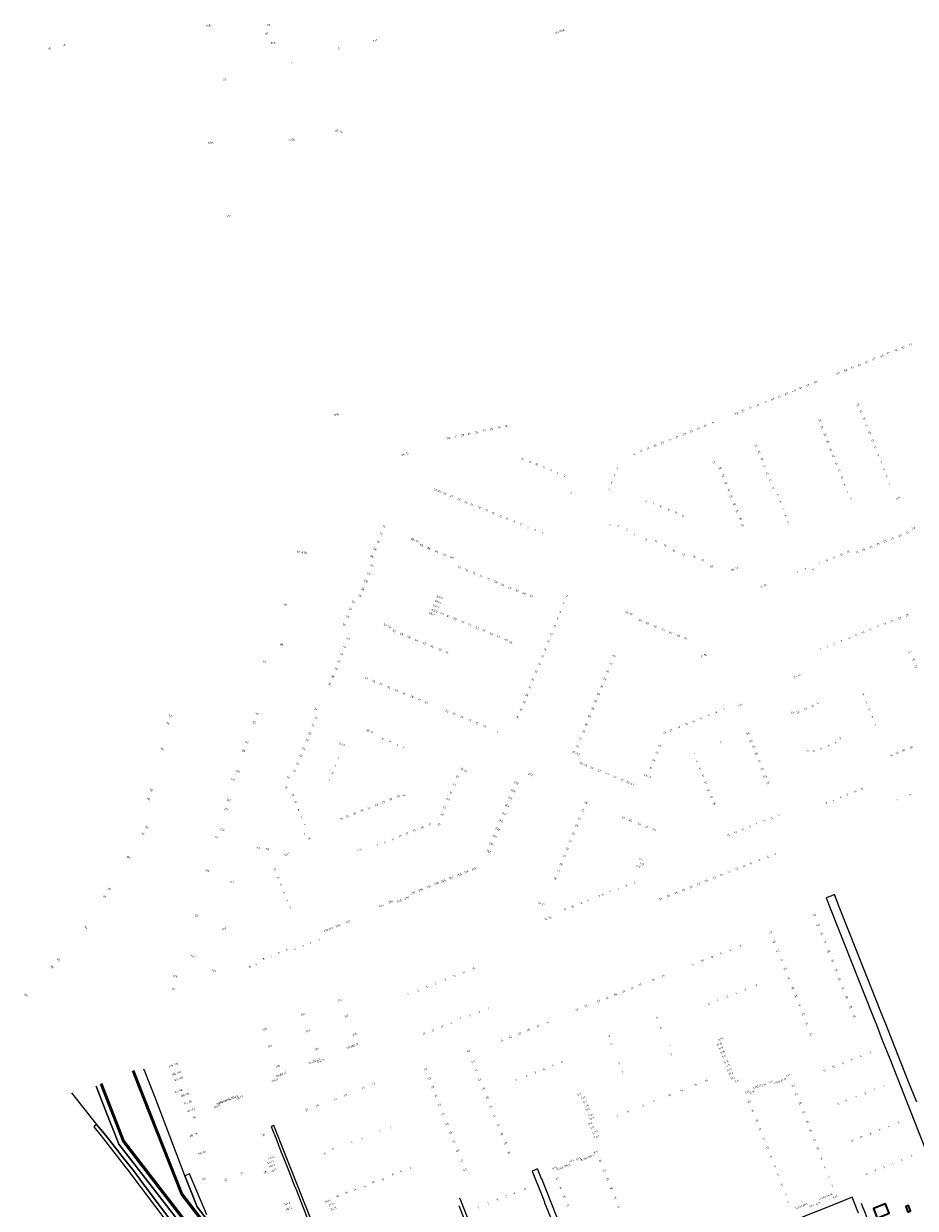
# Model space of a CAD drawing. Extents: x 150256 to 156914, y 461459 to 469481.
# Tile 359 of 656: x 154094 to 154685, y 464544 to 465329. Entities that reach past the tile are written whole.
import ezdxf
from ezdxf.enums import TextEntityAlignment as Align

# ---------------------------------------------------------------- set-up
doc = ezdxf.new("R2010")
doc.units = 0
doc.header["$LTSCALE"] = 0.75
for name, color, linetype, lineweight in [('B-RO-GR-BEPLANTING_CULTUUR_BOSPLANTSOEN-GV', 251, 'CONTINUOUS', 18), ('B-RO-OG-BEBOUWING-GV', 6, 'CONTINUOUS', 35), ('B-RO-OG-BEBOUWING-T18', 1, 'CONTINUOUS', 18), ('B-RO-OG-TERREIN_CULTUURSCHEIDING-GV', 251, 'CONTINUOUS', 18), ('B-RO-OG-WATER-GV', 251, 'CONTINUOUS', 18), ('B-RO-OG-WATER_SLOOT-GV', 251, 'CONTINUOUS', 18), ('B-RO-VH-VERHARDING_ASFALT-GV', 251, 'CONTINUOUS', 18), ('B-RO-VH-VERHARDING_BETONSTRAATSTEEN-GV', 251, 'CONTINUOUS', 18), ('B-RO-VH-VERHARDING_TEGEL-GV', 251, 'CONTINUOUS', 18)]:
    doc.layers.add(name, color=color, linetype=linetype, lineweight=lineweight)
doc.styles.add('NLCS-ISO-M200-T18', font='NLCS-ISO.ttf', dxfattribs={"height": 360})

msp = doc.modelspace()

# ---------------------------------------------------------------- linework, layer by layer
at = {"layer": 'B-RO-GR-BEPLANTING_CULTUUR_BOSPLANTSOEN-GV'}
msp.add_lwpolyline([(154215.762, 464539.926), (154204.313, 464567.119), (154201.293, 464565.888), (154204.635, 464556.872), (154209.403, 464545.27), (154244.253, 464500.125)], dxfattribs=at)
at = {"layer": 'B-RO-OG-BEBOUWING-GV'}
for points in [[(154659.737, 464537.874), (154667.64, 464541.019), (154665.167, 464547.311), (154657.273, 464544.177)], [(154680.06, 464541.834), (154681.866, 464542.543), (154680.461, 464546.122), (154678.658, 464545.405)]]:
    msp.add_lwpolyline(points, close=True, dxfattribs=at)
at = {"layer": 'B-RO-OG-TERREIN_CULTUURSCHEIDING-GV'}
for points in [[(154200.608, 464531.328), (154157.514, 464586.764), (154154.487, 464594.657), (154149.601, 464606.947), (154142.421, 464625.133)], [(154126.215, 464620.716), (154142.77, 464599.77), (154147.91, 464593.68), (154156.186, 464583.19), (154159.79, 464578.529), (154167.097, 464569.255), (154174.992, 464558.832), (154195.966, 464530.926)]]:
    msp.add_lwpolyline(points, dxfattribs=at)
at = {"layer": 'B-RO-OG-WATER-GV'}
for points in [[(154166.534, 464635.198), (154174.02, 464615.927), (154198.772, 464553.345), (154240.433, 464499.395), (154240.528, 464499.27), (154245.867, 464492.278), (154263.706, 464469.162), (154299.61, 464422.72), (154306.858, 464407.697), (154307.703, 464408.248), (154300.466, 464423.247), (154246.662, 464492.885), (154241.229, 464500), (154199.651, 464553.842), (154174.931, 464616.342), (154167.46, 464635.575)], [(154240.433, 464499.395), (154198.772, 464553.345), (154174.02, 464615.927), (154166.534, 464635.198)], [(154145.379, 464626.395), (154160.174, 464588.534), (154228.365, 464500)], [(154229.061, 464500.735), (154161.053, 464589.031), (154146.255, 464626.878)], [(154146.255, 464626.878), (154161.053, 464589.031), (154229.061, 464500.735)]]:
    msp.add_lwpolyline(points, dxfattribs=at)
at = {"layer": 'B-RO-OG-WATER_SLOOT-GV'}
for points in [[(154167.46, 464635.575), (154174.931, 464616.342), (154199.651, 464553.842), (154241.229, 464500)], [(154244.253, 464500.125), (154209.403, 464545.27), (154204.635, 464556.872), (154201.293, 464565.888), (154201.056, 464566.527), (154181.479, 464617.63), (154174.88, 464634.484), (154174.105, 464636.465)], [(154142.421, 464625.133), (154149.601, 464606.947), (154154.487, 464594.657), (154157.514, 464586.764), (154200.608, 464531.328), (154224.574, 464500.125), (154224.67, 464500), (154224.764, 464499.875), (154233.44, 464488.381), (154246.299, 464471.686), (154257.288, 464457.597), (154270.345, 464440.652), (154283.744, 464423.056), (154294.274, 464407.646), (154296.501, 464403.962), (154300.637, 464402.443), (154302.723, 464404.363)], [(154302.723, 464404.363), (154300.796, 464406.372), (154298.19, 464405.301), (154297.253, 464406.455), (154298.523, 464408.683), (154295.076, 464413.294), (154264.384, 464453.449), (154249.355, 464472.752), (154228.365, 464500), (154160.174, 464588.534), (154145.379, 464626.395)]]:
    msp.add_lwpolyline(points, dxfattribs=at)
at = {"layer": 'B-RO-VH-VERHARDING_ASFALT-GV'}
msp.add_lwpolyline([(154195.966, 464530.926), (154174.992, 464558.832), (154167.097, 464569.255), (154159.79, 464578.529), (154156.186, 464583.19), (154147.91, 464593.68), (154142.77, 464599.77), (154140.849, 464598.152), (154145.71, 464592.27), (154154.127, 464581.565), (154161.778, 464571.741), (154162.733, 464570.485), (154172.981, 464557.006), (154191.93, 464531.85)], dxfattribs=at)
at = {"layer": 'B-RO-VH-VERHARDING_BETONSTRAATSTEEN-GV'}
for points in [[(154685.972, 464614.553), (154680.155, 464629.247), (154665.287, 464666.809), (154664.009, 464670.039), (154663.575, 464671.134), (154634.66, 464743.95), (154631.5, 464752.03), (154629.06, 464751.08), (154625.883, 464749.779), (154628.98, 464741.96), (154656.427, 464672.851), (154656.452, 464672.776), (154659.683, 464664.596), (154662.939, 464656.346), (154668.771, 464641.795), (154677.132, 464620.328), (154693.736, 464578.243)], [(154647.455, 464541.113), (154643.234, 464551.58), (154635.204, 464548.382), (154605.148, 464536.413)]]:
    msp.add_lwpolyline(points, dxfattribs=at)
at = {"layer": 'B-RO-VH-VERHARDING_TEGEL-GV'}
for points in [[(154336.817, 464405.504), (154336.803, 464405.539), (154309.542, 464474.447), (154301.628, 464494.452), (154299.433, 464500), (154265.033, 464586.876), (154260.18, 464599.133), (154258.356, 464598.361), (154262.023, 464589.155), (154263.144, 464586.124), (154264.549, 464582.587), (154268.864, 464571.728), (154274.132, 464558.468), (154274.193, 464558.315), (154275.278, 464555.73), (154276.467, 464552.705), (154280.67, 464542.018), (154284.041, 464533.446), (154284.122, 464533.239), (154285.183, 464530.327), (154287.769, 464523.87), (154290.682, 464516.597)], [(154416.361, 464467.939), (154410.023, 464483.662), (154409.652, 464484.58), (154404.922, 464496.268), (154403.385, 464500), (154401.191, 464505.708), (154399.97, 464508.539), (154391.705, 464529.698), (154391.262, 464530.834), (154384.394, 464548.418), (154383.364, 464551.048)], [(154382.732, 464546.15), (154390.045, 464527.566), (154393.09, 464519.827), (154400.747, 464500), (154414.051, 464467.074), (154414.2, 464466.739)], [(154654.664, 464523.214), (154654.851, 464522.747), (154657.083, 464517.163), (154657.215, 464516.785), (154657.599, 464515.73), (154657.771, 464515.307), (154663.919, 464500), (154666.893, 464492.72), (154668.079, 464489.734), (154677.239, 464466.863), (154681.038, 464468.401), (154668.215, 464500), (154661.207, 464517.859), (154658.655, 464524.264), (154653.163, 464538.045), (154651.657, 464541.991), (154650.114, 464545.757), (154649.453, 464547.377)]]:
    msp.add_lwpolyline(points, dxfattribs=at)
msp.add_lwpolyline([(154457.82, 464501.92), (154458.594, 464500), (154465.246, 464482.844), (154469.101, 464484.196), (154466.497, 464490.689), (154462.782, 464500), (154437.539, 464563.792), (154437.531, 464563.811), (154434.849, 464570.463), (154431.245, 464568.854), (154438.87, 464549.591), (154439.263, 464548.476), (154439.305, 464548.492), (154439.474, 464548.065), (154439.359, 464548.021), (154441.731, 464542.169), (154447.806, 464527.184), (154448.848, 464524.176), (154457.211, 464503.431)], close=True, dxfattribs=at)

# ---------------------------------------------------------------- texts
at = {"layer": 'B-RO-OG-BEBOUWING-T18', "style": 'NLCS-ISO-M200-T18'}
for s, rotation, p in [('66B', 3.8, (154216.693, 465327.346)), ('79', 4.7, (154256.636, 465327.787)), ('81', 7.2, (154255.312, 465322.19)), ('76-76A', 21.7, (154449.553, 465323.581)), ('1B', 29.5, (154111.506, 465312.182)), ('1A', 29.5, (154121.224, 465314.587)), ('81A', 4.1, (154259.566, 465315.982)), ('3', 20.9, (154303.042, 465312.171)), ('3/1', 19.2, (154327.147, 465317.615)), ('1', 4.2, (154271.71, 465303.058)), ('68', 4.6, (154227.339, 465291.881)), ('52-74', 345.3, (154303.176, 465257.576)), ('68A', 3.8, (154218.485, 465249.874)), ('2-50', 3.7, (154271.905, 465251.788)), ('70A', 4.6, (154230.28, 465201.135)), ('77', 21.6, (154681.622, 465116.112)), ('67', 21.6, (154657.601, 465106.601)), ('69', 21.6, (154662.899, 465108.698)), ('71', 21.6, (154667.035, 465110.336)), ('73', 21.6, (154672.096, 465112.34)), ('75', 21.6, (154676.702, 465114.164)), ('59', 21.6, (154638.829, 465099.169)), ('61', 21.6, (154643.432, 465100.991)), ('63', 21.6, (154647.934, 465102.774)), ('65', 21.6, (154652.773, 465104.69)), ('55', 21.6, (154619.043, 465091.344)), ('57', 21.6, (154633.962, 465097.242)), ('47', 21.6, (154599.517, 465083.614)), ('49', 21.6, (154604.587, 465085.621)), ('51', 21.6, (154609.185, 465087.441)), ('53', 21.6, (154613.788, 465089.263)), ('39', 21.6, (154580.566, 465076.11)), ('41', 21.6, (154585.63, 465078.116)), ('43', 21.6, (154590.458, 465080.027)), ('45', 21.6, (154594.598, 465081.665)), ('23', 21.6, (154646.906, 465076.308)), ('81B', 12.2, (154301.655, 465069.882)), ('33', 21.6, (154566.533, 465070.554)), ('35', 21.6, (154570.718, 465072.21)), ('37', 21.6, (154575.73, 465074.195)), ('21', 21.6, (154649.108, 465071.968)), ('20', 11.8, (154404.199, 465060.265)), ('18', 11.8, (154409.39, 465061.354)), ('16', 11.8, (154413.977, 465062.316)), ('27', 21.6, (154541.433, 465060.643)), ('29', 21.6, (154546.031, 465062.463)), ('31', 21.6, (154551.018, 465064.437)), ('24', 21.6, (154621.818, 465066.093)), ('22', 21.6, (154623.146, 465061.518)), ('19', 21.6, (154651.075, 465066.996)), ('17', 21.6, (154652.773, 465062.704)), ('32', 11.8, (154375.721, 465054.29)), ('30', 11.8, (154380.407, 465055.274)), ('28', 11.8, (154385.205, 465056.28)), ('26', 11.8, (154389.633, 465057.209)), ('24', 11.8, (154394.673, 465058.266)), ('22', 11.8, (154399.623, 465059.305)), ('19', 21.6, (154522.568, 465053.176)), ('21', 21.6, (154527.171, 465054.998)), ('23', 21.6, (154532.002, 465056.91)), ('25', 21.6, (154536.738, 465058.785)), ('20', 21.6, (154625.132, 465056.502)), ('18', 21.6, (154626.951, 465051.91)), ('15', 21.6, (154654.718, 465057.79)), ('13', 21.6, (154656.727, 465052.714)), ('33-51', 14.1, (154346.936, 465043.662)), ('11', 21.6, (154503.233, 465045.523)), ('13', 21.6, (154508.073, 465047.439)), ('15', 21.6, (154512.667, 465049.257)), ('17', 21.6, (154517.507, 465051.173)), ('23', 21.6, (154579.396, 465049.064)), ('21', 21.6, (154581.531, 465044.825)), ('16', 21.6, (154629.034, 465046.65)), ('11', 21.6, (154658.522, 465048.181)), ('14', 338, (154424.817, 465040.686)), ('12', 337.9, (154429.795, 465038.669)), ('10', 338, (154434.132, 465036.912)), ('9', 21.6, (154498.66, 465043.714)), ('52', 21.5, (154551.328, 465038.185)), ('19', 21.6, (154583.312, 465040.328)), ('14', 21.6, (154630.761, 465042.29)), ('12', 21.6, (154632.744, 465037.283)), ('9', 21.6, (154660.577, 465042.989)), ('7', 21.6, (154662.476, 465038.19)), ('8', 337.9, (154439.094, 465034.901)), ('6', 338, (154443.619, 465033.068)), ('4', 337.9, (154448.127, 465031.242)), ('2', 338, (154452.761, 465029.365)), ('5', 338.2, (154485.74, 465029.753)), ('7', 338.2, (154487.451, 465034.022)), ('50', 21.6, (154555.609, 465034.315)), ('48', 21.6, (154557.534, 465029.456)), ('17', 21.6, (154585.175, 465035.622)), ('15', 21.6, (154587.062, 465030.857)), ('10', 21.6, (154634.47, 465032.923)), ('5', 21.6, (154664.269, 465033.657)), ('3', 21.6, (154666.064, 465029.124)), ('3', 338.2, (154483.841, 465025.014)), ('46', 21.6, (154559.468, 465024.572)), ('13', 21.6, (154588.913, 465026.183)), ('11', 21.6, (154590.968, 465020.995)), ('8', 21.6, (154636.362, 465028.146)), ('6', 21.6, (154638.277, 465023.312)), ('1', 21.6, (154667.68, 465023.826)), ('31-31A', 338, (154368.908, 465019.391)), ('29', 338, (154373.317, 465017.605)), ('27', 338, (154377.732, 465015.818)), ('25', 338, (154382.842, 465013.748)), ('2', 337.9, (154457.21, 465018.13)), ('1', 338.2, (154481.976, 465020.358)), ('44', 21.6, (154561.281, 465019.998)), ('42', 21.6, (154562.964, 465015.75)), ('9', 21.6, (154593.949, 465016.709)), ('4', 21.6, (154640.058, 465018.815)), ('2', 21.6, (154642.351, 465014.246)), ('2/1', 21.7, (154673.7, 465014.41)), ('23', 338, (154387.3, 465011.943)), ('21', 338, (154391.269, 465010.336)), ('19', 338, (154396.199, 465008.339)), ('17', 338, (154401.055, 465006.372)), ('2', 338, (154506.839, 465012.495)), ('4', 337.9, (154512, 465010.93)), ('6', 337.9, (154516.415, 465009.141)), ('8', 337.9, (154521.683, 465007.006)), ('10', 337.9, (154526.682, 465004.979)), ('40', 21.6, (154565.065, 465010.444)), ('38', 21.6, (154566.871, 465005.886)), ('7', 21.6, (154595.799, 465012.035)), ('5', 21.6, (154597.661, 465007.329)), ('15', 338, (154405.287, 465004.658)), ('13', 338, (154410.473, 465002.558)), ('11', 338, (154414.634, 465000.873)), ('9', 338, (154419.356, 464998.961)), ('7', 338, (154423.541, 464997.266)), ('12', 338, (154531.017, 465002.709)), ('36', 21.6, (154569.305, 465000.987)), ('3', 21.6, (154599.011, 465002.727)), ('1', 21.6, (154600.681, 464998.507)), ('72', 337.9, (154331.188, 464990.916)), ('74', 338, (154333.17, 464995.807)), ('5', 338, (154428.505, 464995.256)), ('3', 338, (154433.024, 464993.426)), ('1', 338, (154437.898, 464991.452)), ('1', 338, (154482.788, 464996.734)), ('3', 337.9, (154488.137, 464996.069)), ('5', 337.9, (154494.033, 464993.679)), ('7', 338, (154498.813, 464990.261)), ('34', 21.6, (154570.585, 464996.51)), ('29', 21.6, (154674.844, 464989.832)), ('31', 21.6, (154679.693, 464991.749)), ('33', 21.6, (154683.787, 464994.661)), ('70', 338, (154329.045, 464985.625)), ('90-92', 338, (154353.483, 464986.672)), ('88', 338, (154357.937, 464983.321)), ('86', 338, (154362.893, 464981.316)), ('9', 338, (154506.745, 464987.035)), ('11', 338, (154513.169, 464985.952)), ('13', 338, (154519.205, 464983.513)), ('21', 21.5, (154655.652, 464982.246)), ('23', 21.6, (154660.247, 464984.062)), ('25', 21.6, (154665.064, 464985.966)), ('27', 21.6, (154669.659, 464987.783)), ('83-83A', 353.7, (154278.676, 464978.718)), ('66', 337.9, (154325.158, 464976.03)), ('68', 338, (154327.15, 464980.947)), ('84', 338, (154368.124, 464979.199)), ('82', 338, (154373.391, 464977.068)), ('80', 338, (154378.016, 464975.197)), ('15', 338, (154525.003, 464979.657)), ('17', 338, (154531.398, 464977.049)), ('19', 338, (154538.441, 464975.716)), ('21', 338, (154544.097, 464973.43)), ('11', 21.6, (154631.133, 464975.13)), ('13', 21.6, (154636.127, 464977.106)), ('15', 21.6, (154640.667, 464978.901)), ('17', 21.6, (154646.595, 464978.666)), ('19', 21.6, (154650.728, 464980.3)), ('64', 337.9, (154325.267, 464969.973)), ('78', 338, (154382.939, 464968.855)), ('76', 338, (154387.73, 464966.92)), ('23', 338, (154550.056, 464969.51)), ('18-32', 21.6, (154565.236, 464967.681)), ('3', 21.6, (154612.203, 464967.645)), ('5', 21.6, (154617.513, 464967.096)), ('7', 21.6, (154621.539, 464971.337)), ('9', 21.6, (154626.572, 464973.327)), ('60', 337.9, (154321.098, 464959.686)), ('62', 337.9, (154323.046, 464964.493)), ('74', 338, (154392.8, 464964.872)), ('72', 338, (154397.308, 464963.051)), ('70', 338, (154402.308, 464961.032)), ('68', 338, (154407.112, 464959.09)), ('1', 21.6, (154607.06, 464965.611)), ('56', 337.9, (154317.15, 464949.946)), ('58', 337.9, (154318.965, 464954.424)), ('66', 338, (154411.81, 464957.192)), ('64', 338, (154416.655, 464955.235)), ('62', 338, (154421.389, 464953.323)), ('60', 338, (154425.968, 464951.473)), ('2-16', 21.6, (154584.464, 464956.563)), ('87', 340.7, (154268.119, 464943.909)), ('56', 337.9, (154312.93, 464945.878)), ('63/3', 338, (154367.813, 464942.929)), ('63/4', 338, (154368.987, 464945.83)), ('63/5', 338.2, (154369.9, 464948.92)), ('58', 338, (154430.594, 464949.605)), ('4', 338, (154452.313, 464945.061)), ('2', 337.9, (154454.237, 464949.81)), ('52', 337.9, (154308.986, 464936.149)), ('54', 337.9, (154311.042, 464941.22)), ('63/1', 337.9, (154364.77, 464937.93)), ('63/2', 338, (154366.603, 464939.939)), ('63', 337.9, (154371.602, 464937.962)), ('61', 337.9, (154375.554, 464936.36)), ('59', 337.9, (154380.208, 464934.472)), ('8', 337.9, (154448.136, 464934.747)), ('6', 338, (154449.935, 464939.19)), ('52-56', 337.9, (154495.461, 464938.327)), ('23', 21.6, (154674.574, 464935.123)), ('25', 21.6, (154679.435, 464937.049)), ('50', 337.9, (154306.837, 464930.847)), ('52-54', 337.9, (154335.378, 464929.928)), ('50', 337.9, (154339.822, 464926.585)), ('57', 337.9, (154385.19, 464932.453)), ('55', 337.9, (154390.008, 464930.499)), ('53', 337.9, (154394.7, 464928.597)), ('51', 337.9, (154399.043, 464926.836)), ('10', 338, (154446.141, 464929.822)), ('50', 337.9, (154502.855, 464933.73)), ('48', 337.9, (154507.472, 464931.856)), ('46', 337.9, (154512.772, 464929.705)), ('44', 337.9, (154518.152, 464927.521)), ('15', 21.6, (154655.302, 464927.487)), ('17', 21.6, (154660.222, 464929.437)), ('19', 21.6, (154664.827, 464931.261)), ('21', 21.6, (154669.655, 464933.174)), ('48', 337.9, (154309.329, 464921.61)), ('48', 337.9, (154344.787, 464924.569)), ('46', 337.9, (154349.524, 464922.647)), ('44', 337.9, (154354.691, 464920.55)), ('49', 337.9, (154404.138, 464924.77)), ('47', 337.9, (154408.876, 464922.849)), ('45', 337.9, (154414.052, 464920.75)), ('43', 338, (154416.999, 464919.035)), ('14', 338, (154442.05, 464919.724)), ('12', 338, (154443.957, 464924.43)), ('42', 337.9, (154522.958, 464925.57)), ('40', 337.9, (154528.007, 464923.521)), ('38', 337.9, (154532.626, 464921.646)), ('7', 21.6, (154636.203, 464919.921)), ('9', 21.6, (154641.042, 464921.838)), ('11', 21.6, (154645.869, 464923.75)), ('13', 21.6, (154650.374, 464925.535)), ('89', 347.3, (154265.205, 464917.648)), ('44', 337.9, (154305.152, 464911.308)), ('46', 337.9, (154307.106, 464916.128)), ('42', 337.9, (154359.992, 464918.399)), ('40', 337.9, (154364.881, 464916.414)), ('38', 337.9, (154370.059, 464914.313)), ('36', 337.9, (154374.863, 464912.363)), ('16', 338, (154439.898, 464914.41)), ('2-36', 21.5, (154545.035, 464910.521)), ('1', 21.6, (154622.317, 464914.419)), ('3', 21.6, (154626.632, 464916.129)), ('5', 21.6, (154631.142, 464917.916)), ('44', 21.5, (154681.438, 464912.884)), ('91', 342.5, (154253.883, 464906.052)), ('42', 337.9, (154303.179, 464906.444)), ('20', 337.9, (154436.019, 464904.837)), ('18', 338, (154438.045, 464909.836)), ('97', 337.9, (154483.389, 464904.81)), ('99', 337.9, (154485.434, 464909.843)), ('46', 21.5, (154683.571, 464907.483)), ('42', 21.5, (154685.351, 464902.977)), ('38', 337.9, (154299.106, 464896.399)), ('40', 337.9, (154301.251, 464901.688)), ('41', 337.9, (154321.39, 464895.284)), ('22', 338, (154433.902, 464899.61)), ('93', 337.8, (154479.31, 464894.774)), ('95', 337.9, (154481.344, 464899.778)), ('24-44', 21.7, (154606.864, 464896.85)), ('36', 337.9, (154297.053, 464891.335)), ('39', 337.9, (154326.251, 464893.314)), ('37', 337.9, (154331, 464891.389)), ('35', 337.9, (154336.144, 464889.304)), ('33', 337.9, (154341.178, 464887.263)), ('26', 338, (154429.76, 464889.384)), ('24', 338, (154431.785, 464894.384)), ('91', 337.9, (154477.264, 464889.742)), ('31', 337.9, (154346.313, 464885.182)), ('29', 337.9, (154351.578, 464883.048)), ('27', 337.9, (154356.524, 464881.043)), ('25', 337.9, (154361.025, 464879.218)), ('30', 337.9, (154425.74, 464879.459)), ('28', 338, (154427.643, 464884.157)), ('87', 337.9, (154473.284, 464879.948)), ('89', 337.9, (154475.216, 464884.701)), ('9', 21.6, (154650.726, 464884.372)), ('7', 21.7, (154652.705, 464879.387)), ('93', 344.3, (154248.862, 464871.789)), ('34', 337.8, (154288.102, 464874.9)), ('23', 337.9, (154374.84, 464873.593)), ('21', 337.9, (154379.564, 464871.675)), ('32', 338, (154423.744, 464874.535)), ('85', 337.9, (154471.312, 464875.096)), ('9', 21.6, (154553.237, 464872.665)), ('7', 21.6, (154558.191, 464874.627)), ('1-5', 21.7, (154569.037, 464877.36)), ('22', 21.6, (154603.58, 464872.616)), ('20', 21.6, (154607.201, 464872.962)), ('18', 21.6, (154612.229, 464874.953)), ('16', 21.6, (154617.131, 464876.896)), ('14', 21.5, (154620.448, 464878.95)), ('5', 21.6, (154654.601, 464874.608)), ('74', 343.9, (154190.058, 464865.484)), ('72', 344, (154191.458, 464870.35)), ('95', 344.6, (154247.186, 464865.998)), ('30', 337.8, (154286.127, 464864.209)), ('32', 337.8, (154288.108, 464869.073)), ('19', 337.9, (154384.621, 464869.622)), ('17', 337.9, (154389.961, 464867.454)), ('15', 337.9, (154394.829, 464865.478)), ('34', 338, (154421.68, 464869.438)), ('81', 337.9, (154467.077, 464864.676)), ('83', 337.8, (154469.279, 464870.092)), ('17', 21.6, (154533.593, 464864.885)), ('15', 21.6, (154538.279, 464866.741)), ('13', 21.6, (154543.232, 464868.703)), ('11', 21.6, (154548.292, 464870.706)), ('3', 21.7, (154656.547, 464869.703)), ('1', 21.7, (154658.715, 464864.241)), ('28', 337.8, (154283.903, 464858.748)), ('10-14', 338, (154323.718, 464860.162)), ('13', 337.9, (154399.821, 464863.451)), ('1', 338, (154408.085, 464859.668)), ('79', 337.9, (154465.199, 464860.052)), ('23', 337.9, (154518.92, 464859.391)), ('21', 21.6, (154523.286, 464860.803)), ('19', 21.6, (154528.372, 464862.817)), ('66', 21.6, (154574.286, 464858.827)), ('76', 345, (154186.148, 464848.568)), ('97', 344.6, (154242.359, 464852.798)), ('24', 337.8, (154279.802, 464848.678)), ('26', 337.8, (154282.158, 464854.462)), ('9-13', 338, (154305.193, 464851.569)), ('8', 338, (154332.249, 464855.08)), ('6', 338, (154337.041, 464853.144)), ('4', 338, (154342.146, 464851.082)), ('2', 338, (154346.099, 464849.486)), ('75', 337.8, (154461.155, 464850.103)), ('77', 337.8, (154463.163, 464855.045)), ('25', 338, (154515.715, 464850.549)), ('2', 20.5, (154556.21, 464852.97)), ('64', 21.6, (154576.267, 464853.818)), ('62', 21.6, (154577.739, 464850.096)), ('8', 21.5, (154622.566, 464848.92)), ('6', 21.5, (154627.53, 464850.88)), ('4', 21.5, (154632.207, 464852.727)), ('2', 21.6, (154635.137, 464855.663)), ('20', 21.6, (154682.141, 464849.433)), ('99', 344.4, (154240.036, 464847.205)), ('22', 337.8, (154277.969, 464844.179)), ('7', 338.3, (154302.772, 464841.974)), ('61-63', 337.8, (154460.34, 464845.713)), ('29', 338, (154511.75, 464840.729)), ('27', 338, (154513.854, 464845.94)), ('4', 21.6, (154538.481, 464845.519)), ('6', 21.6, (154540.588, 464840.186)), ('60', 21.6, (154579.636, 464845.3)), ('58', 21.6, (154581.66, 464840.186)), ('12', 21.6, (154613.652, 464847.185)), ('10', 21.5, (154617.87, 464847.065)), ('14', 21.6, (154669.307, 464844.352)), ('16', 21.6, (154672.94, 464845.79)), ('18', 21.6, (154677.129, 464847.448)), ('101', 344.5, (154236.384, 464833.676)), ('18', 337.8, (154273.793, 464833.924)), ('20', 337.8, (154275.802, 464838.857)), ('3', 338.3, (154299.014, 464832.515)), ('5', 338.3, (154300.877, 464837.204)), ('37-41', 338, (154385.872, 464834.609)), ('55-59', 337.8, (154465.118, 464838.371)), ('53', 337.8, (154470.797, 464836.06)), ('51', 337.8, (154475.626, 464834.096)), ('31', 338, (154509.814, 464835.931)), ('8', 21.6, (154542.457, 464835.46)), ('56', 21.6, (154583.639, 464835.183)), ('103', 344.4, (154232.916, 464828.399)), ('16', 337.8, (154269.719, 464829.78)), ('1', 338.3, (154297.154, 464827.834)), ('33', 338, (154379.529, 464824.913)), ('35', 338, (154381.652, 464830.162)), ('270', 337.9, (154420.738, 464825.946)), ('272', 338, (154430.07, 464831.55)), ('49', 337.8, (154480.898, 464831.951)), ('47', 337.8, (154486.016, 464829.868)), ('45', 337.8, (154490.711, 464827.958)), ('39-43', 337.8, (154496.163, 464825.74)), ('33-37', 338, (154507.68, 464830.646)), ('10', 21.6, (154544.363, 464830.635)), ('12', 21.6, (154546.127, 464826.172)), ('54', 21.6, (154585.615, 464830.185)), ('52', 21.6, (154587.291, 464825.95)), ('78', 344.6, (154178.834, 464821.265)), ('14', 21.6, (154268.397, 464822.944)), ('12', 21.7, (154272.701, 464817.965)), ('32', 21.5, (154342.618, 464817.121)), ('34', 21.5, (154346.365, 464817.95)), ('31', 338, (154377.307, 464819.42)), ('268', 337.9, (154418.674, 464820.855)), ('14', 21.6, (154548.112, 464821.151)), ('16', 21.6, (154549.855, 464816.741)), ('6', 21.5, (154635.867, 464816.557)), ('8', 21.5, (154639.986, 464818.183)), ('10', 21.5, (154645.074, 464820.191)), ('12', 21.5, (154649.674, 464822.006)), ('3', 21.7, (154681.549, 464818.065)), ('80', 344.6, (154177.2, 464815.331)), ('105', 344.4, (154230.257, 464814.634)), ('10', 21.7, (154274.579, 464813.235)), ('24', 21.5, (154323.165, 464809.441)), ('26', 21.5, (154328.08, 464811.381)), ('28', 21.5, (154332.917, 464813.291)), ('30', 21.5, (154337.476, 464815.091)), ('27', 338, (154373.378, 464809.705)), ('29', 338, (154375.568, 464815.118)), ('264', 337.9, (154414.648, 464810.926)), ('266', 337.9, (154416.744, 464816.097)), ('28', 338, (154466.809, 464812.876)), ('18', 21.6, (154551.682, 464812.122)), ('2', 21.5, (154626.077, 464812.694)), ('4', 21.5, (154630.514, 464814.445)), ('1', 21.7, (154673.104, 464814.71)), ('107', 344.5, (154228.674, 464808.408)), ('8', 21.7, (154276.629, 464808.07)), ('6', 21.7, (154278.591, 464803.127)), ('16', 21.5, (154305.126, 464802.318)), ('18', 21.5, (154308.942, 464803.825)), ('20', 21.5, (154313.696, 464805.702)), ('22', 21.5, (154318.537, 464807.613)), ('25', 338, (154371.611, 464805.337)), ('260', 337.9, (154410.596, 464800.933)), ('262', 337.9, (154412.55, 464805.752)), ('26', 338, (154462.578, 464802.412)), ('27', 338, (154464.735, 464807.747)), ('28', 338, (154491.811, 464803.051)), ('26', 338, (154496.323, 464801.227)), ('3', 21.7, (154589.854, 464802.661)), ('1', 21.7, (154594.624, 464804.555)), ('82', 331.5, (154176.099, 464796.754)), ('109', 344.5, (154226.085, 464795.032)), ('4', 21.7, (154280.384, 464798.609)), ('17', 21.4, (154353.232, 464794.403)), ('19', 21.4, (154358.429, 464796.442)), ('21', 21.4, (154363.507, 464798.435)), ('23', 21.5, (154369.517, 464798.452)), ('258', 337.9, (154408.389, 464795.488)), ('25', 338, (154460.654, 464797.653)), ('24', 338, (154502.313, 464798.806)), ('22', 338, (154506.975, 464796.922)), ('20', 338, (154512.054, 464794.868)), ('13', 21.7, (154565.899, 464793.153)), ('11', 21.7, (154570.696, 464795.057)), ('9', 21.7, (154575.48, 464796.956)), ('7', 21.7, (154579.983, 464798.743)), ('5', 21.7, (154585.061, 464800.759)), ('84', 331.5, (154173.618, 464792.187)), ('111', 344.6, (154222.287, 464789.983)), ('2', 21.6, (154280.543, 464792.26)), ('14', 21.4, (154283.432, 464789.183)), ('9', 21.4, (154333.555, 464786.681)), ('11', 21.4, (154338.798, 464788.738)), ('13', 21.4, (154343.837, 464790.716)), ('15', 21.4, (154348.479, 464792.538)), ('254', 337.9, (154404.363, 464785.56)), ('256', 337.9, (154406.456, 464790.723)), ('23', 338, (154456.528, 464787.447)), ('24', 338, (154458.559, 464792.472)), ('15', 21.7, (154561.197, 464791.287)), ('113', 344.6, (154249.836, 464782.764)), ('115', 344.8, (154255.87, 464782.083)), ('12/1', 21.7, (154268.78, 464778.72)), ('1-5', 21.5, (154316.784, 464781.666)), ('7', 21.4, (154328.778, 464784.805)), ('252', 337.9, (154402.376, 464780.66)), ('21', 338, (154452.535, 464777.572)), ('22', 338, (154454.492, 464782.411)), ('2', 21.5, (154592.226, 464779.057)), ('88', 328.3, (154163.981, 464776.665)), ('248', 21.6, (154392.672, 464769.106)), ('20', 338, (154450.315, 464772.081)), ('1/3', 337.6, (154501.52, 464770.7)), ('1/1', 338, (154503.31, 464775.42)), ('1/2', 337.7, (154503.939, 464772.233)), ('10', 21.5, (154571.583, 464770.945)), ('8', 21.5, (154576.096, 464772.718)), ('6', 21.5, (154581.756, 464774.942)), ('4', 21.5, (154587.378, 464777.151)), ('119', 344.3, (154216, 464767.78)), ('12', 21.5, (154260.909, 464768.665)), ('10', 21.5, (154263.076, 464763.175)), ('242', 21.6, (154377.668, 464763.169)), ('244', 21.6, (154383.033, 464765.292)), ('246', 21.6, (154387.74, 464767.154)), ('18', 338, (154446.441, 464762.5)), ('19', 338, (154448.611, 464767.865)), ('18', 21.5, (154551.981, 464763.242)), ('16', 21.5, (154556.612, 464765.061)), ('14', 21.5, (154561.749, 464767.08)), ('12', 21.5, (154566.748, 464769.044)), ('90', 327.7, (154151.235, 464755.8)), ('117', 344.8, (154232.338, 464760.373)), ('8', 21.5, (154264.906, 464758.538)), ('234', 21.6, (154357.445, 464755.168)), ('236', 21.6, (154362.629, 464757.218)), ('238', 21.6, (154367.818, 464759.271)), ('240', 21.6, (154372.315, 464761.051)), ('5', 21.5, (154483.044, 464753.945)), ('4', 21.5, (154488.133, 464755.952)), ('3', 21.5, (154493.296, 464757.987)), ('2', 21.5, (154498.895, 464760.194)), ('26', 21.5, (154531.432, 464755.166)), ('24', 21.5, (154536.36, 464757.103)), ('22', 21.5, (154541.359, 464759.067)), ('20', 21.5, (154546.53, 464761.099)), ('92', 327.7, (154148.05, 464750.754)), ('6', 21.5, (154266.941, 464753.381)), ('4', 21.5, (154268.881, 464748.466)), ('226', 21.6, (154337.559, 464747.299)), ('228', 21.6, (154343.153, 464747.824)), ('230', 21.6, (154348.163, 464749.806)), ('232', 21.6, (154352.324, 464753.142)), ('14-17', 337.8, (154437.346, 464745.954)), ('9', 21.5, (154463.964, 464746.423)), ('8', 21.5, (154468.216, 464748.099)), ('7', 21.5, (154475.494, 464750.969)), ('6', 21.5, (154478.191, 464752.032)), ('32', 21.5, (154516.302, 464749.22)), ('30', 21.5, (154521.431, 464751.236)), ('28', 21.5, (154526.433, 464753.202)), ('121', 344.6, (154208.958, 464738.164)), ('2', 21.5, (154270.889, 464743.377)), ('224', 21.6, (154331.302, 464744.823)), ('11', 21.5, (154453.083, 464742.133)), ('10', 21.5, (154457.972, 464744.061)), ('48', 21.6, (154617.994, 464738.503)), ('94', 323.3, (154135.759, 464730.386)), ('220', 21.6, (154302.52, 464731.382)), ('222', 21.6, (154309.169, 464734.019)), ('12-15', 21.5, (154441.684, 464736.384)), ('46', 21.6, (154620.601, 464731.908)), ('123', 20.4, (154227.155, 464729.348)), ('216', 21.6, (154294.728, 464728.294)), ('218', 21.6, (154297.78, 464729.503)), ('47', 21.7, (154589.098, 464726.992)), ('44', 21.6, (154622.861, 464726.189)), ('5', 21.4, (154268.801, 464715.462)), ('4', 21.5, (154274.145, 464715.935)), ('3', 21.5, (154279.527, 464718.051)), ('2', 21.4, (154284.525, 464720.015)), ('1', 21.4, (154290.109, 464722.206)), ('4', 21.1, (154562.28, 464715.333)), ('2', 21.1, (154569.084, 464717.962)), ('45', 21.7, (154591.591, 464720.729)), ('43', 21.7, (154594, 464714.674)), ('42', 21.6, (154625.032, 464720.699)), ('40', 21.6, (154627.53, 464714.38)), ('96', 318, (154117.488, 464708.818)), ('127', 344.6, (154206.532, 464711.219)), ('8', 21.4, (154253.375, 464709.408)), ('7', 21.4, (154258.582, 464711.452)), ('6', 21.4, (154263.63, 464713.433)), ('10', 21.1, (154544.044, 464708.288)), ('8', 21.1, (154550.435, 464710.757)), ('6', 21.1, (154556.275, 464713.013)), ('41', 21.7, (154596.409, 464708.619)), ('38', 21.6, (154630.048, 464708.011)), ('98', 318, (154113.214, 464704.08)), ('125', 344.7, (154220.487, 464701.712)), ('10', 21.4, (154244.24, 464704.221)), ('9', 21.4, (154248.621, 464705.941)), ('13', 21.5, (154386.057, 464700.558)), ('15', 21.5, (154392.444, 464703.081)), ('12', 21.1, (154537.688, 464705.832)), ('39', 21.7, (154598.698, 464702.867)), ('36', 21.6, (154632.371, 464702.134)), ('129', 344.4, (154194.807, 464697.874)), ('7', 21.5, (154367.178, 464693.099)), ('9', 21.6, (154373.765, 464695.701)), ('11', 21.5, (154379.781, 464698.079)), ('18', 21.6, (154502.758, 464692.378)), ('16', 21.6, (154511.466, 464695.747)), ('14', 21.6, (154517.972, 464698.286)), ('9', 21.4, (154579.793, 464691.928)), ('37', 21.7, (154601.194, 464696.596)), ('34', 21.6, (154634.784, 464696.03)), ('100', 316.1, (154095.798, 464685.536)), ('131', 344.5, (154193.688, 464689.406)), ('1', 21.5, (154348.971, 464685.906)), ('3', 21.5, (154355.673, 464688.553)), ('5', 21.6, (154361.536, 464690.87)), ('26', 21.9, (154480.683, 464683.643)), ('24', 21.9, (154486.402, 464685.877)), ('22', 21.9, (154491.836, 464688.036)), ('20', 21.6, (154497.436, 464690.272)), ('6', 21.4, (154560.577, 464684.384)), ('7', 21.4, (154566.591, 464686.745)), ('8', 21.4, (154572.397, 464689.024)), ('35', 21.7, (154603.808, 464690.028)), ('33', 21.7, (154605.927, 464684.703)), ('32', 21.6, (154637.13, 464690.095)), ('30', 21.6, (154639.559, 464683.952)), ('214', 21.5, (154304.049, 464682.193)), ('1', 21.6, (154402.293, 464676.716)), ('32', 21.9, (154460.868, 464675.917)), ('30', 21.9, (154466.758, 464678.213)), ('28', 21.9, (154475.232, 464681.516)), ('4', 21.4, (154548.355, 464679.586)), ('5', 21.4, (154554.306, 464681.922)), ('31', 21.7, (154608.335, 464678.649)), ('28', 21.6, (154642.124, 464677.465)), ('130', 21.4, (154279.394, 464672.7)), ('212', 21.6, (154308.212, 464671.59)), ('7', 21.6, (154383.909, 464669.981)), ('5', 21.6, (154390.084, 464671.885)), ('3', 21.6, (154396.236, 464674.32)), ('34', 21.7, (154441.49, 464667.545)), ('8', 21.4, (154513.857, 464670.434)), ('29', 21.7, (154610.645, 464672.845)), ('26', 21.6, (154644.54, 464671.351)), ('122', 21.3, (154254.091, 464662.805)), ('128', 21.4, (154282.826, 464661.711)), ('210', 21.6, (154313.516, 464659.517)), ('15', 21.6, (154359.715, 464659.87)), ('13', 21.6, (154365.478, 464662.15)), ('11', 21.6, (154371.569, 464664.56)), ('9', 21.6, (154377.445, 464666.885)), ('40', 21.7, (154422.62, 464660.027)), ('38', 21.7, (154428.608, 464662.412)), ('36', 21.7, (154435.081, 464664.991)), ('6', 21.4, (154516.4, 464663.922)), ('27', 21.7, (154613.154, 464666.54)), ('25', 21.7, (154615.884, 464659.678)), ('120', 21.3, (154257.494, 464651.697)), ('132/2', 21.5, (154313.75, 464652.361)), ('44', 21.7, (154410.944, 464655.374)), ('42', 21.7, (154416.807, 464657.71)), ('9', 21.3, (154482.372, 464658.306)), ('7', 21.3, (154483.467, 464652.629)), ('4', 21.5, (154522.327, 464652.367)), ('3/10', 21.2, (154555.211, 464652.928)), ('3/11', 21.2, (154556.11, 464656.32)), ('126', 21.4, (154288.403, 464649.817)), ('132/1', 21.6, (154310.453, 464651.058)), ('48', 21.7, (154389.144, 464648.461)), ('2', 21.4, (154523.276, 464646.28)), ('3/9', 21.2, (154556.257, 464650.231)), ('3/8', 21.2, (154557.263, 464647.64)), ('3/7', 21.2, (154558.341, 464644.86)), ('4', 21.7, (154648.91, 464645.096)), ('2', 21.7, (154655.414, 464647.687)), ('108-110', 21.4, (154193.72, 464639.155)), ('118', 21.2, (154262.759, 464638.237)), ('124/1', 21.4, (154285.473, 464641.146)), ('124/2', 21.4, (154288.705, 464642.412)), ('124/3', 21.4, (154291.171, 464641.887)), ('67', 21.5, (154360.588, 464636.411)), ('46', 21.7, (154391.89, 464641.552)), ('4', 21.5, (154438.977, 464636.423)), ('5', 21.5, (154444.852, 464638.742)), ('6', 21.5, (154451.031, 464641.182)), ('5', 21.3, (154488.888, 464640.433)), ('3/6', 21.2, (154559.662, 464641.458)), ('3/5', 21.2, (154560.688, 464638.814)), ('3/4', 21.2, (154561.725, 464636.142)), ('10', 21.7, (154630.913, 464637.925)), ('8', 21.7, (154637.109, 464640.394)), ('6', 21.7, (154643.097, 464642.78)), ('104-106', 21.4, (154195.808, 464633.836)), ('98-102', 21.5, (154197.271, 464630.108)), ('116/1', 21.2, (154260.87, 464629.19)), ('116/2', 21.3, (154263.689, 464632.467)), ('116/3', 21.2, (154266.315, 464633.489)), ('65', 21.5, (154363.023, 464630.227)), ('44', 21.7, (154394.165, 464635.826)), ('42', 21.7, (154396.65, 464629.573)), ('1', 21.5, (154420.636, 464629.182)), ('2', 21.5, (154427.447, 464631.871)), ('3', 21.5, (154433.352, 464634.202)), ('3', 21.3, (154491.2, 464634.403)), ('16', 21.3, (154546.607, 464628.895)), ('3/3', 21.2, (154562.788, 464633.404)), ('3/2', 21.2, (154563.9, 464630.539)), ('3/1', 21.2, (154566.84, 464628.54)), ('1/5', 22, (154589.1, 464628.21)), ('1/3', 22, (154595.442, 464628.388)), ('1/2', 22, (154598.21, 464629.508)), ('1/1', 21.7, (154600.8, 464632.27)), ('12', 21.7, (154624.913, 464635.535)), ('92-96', 19.8, (154197.037, 464621.987)), ('35', 21.5, (154319.317, 464623.999)), ('37', 21.5, (154326.144, 464626.676)), ('63', 21.5, (154365.274, 464624.514)), ('40', 21.7, (154398.97, 464623.733)), ('12', 21.3, (154530.197, 464622.394)), ('14', 21.3, (154539.543, 464626.073)), ('2/5', 21.6, (154573.66, 464621.22)), ('2/4', 21.5, (154576.894, 464621.271)), ('2/3', 21.7, (154578.912, 464624.273)), ('2/2', 21.6, (154581.688, 464625.374)), ('2/1', 21.6, (154584.71, 464625.77)), ('1/4', 22, (154592.729, 464627.29)), ('24', 21.5, (154603.993, 464625.532)), ('5', 21.7, (154651.853, 464620.407)), ('3', 21.7, (154657.954, 464622.829)), ('1', 21.7, (154664.289, 464625.345)), ('88-90', 21.2, (154201.488, 464619.483)), ('84-86', 21.2, (154203.419, 464614.513)), ('114/2', 21.5, (154224.232, 464613.986)), ('114/3', 21.5, (154226.292, 464614.799)), ('114/4', 21.5, (154229.112, 464615.911)), ('114/5', 21.5, (154231.459, 464616.837)), ('114/6', 21.5, (154234.283, 464617.951)), ('114/7', 21.5, (154237.51, 464617.58)), ('31', 21.5, (154300.864, 464616.682)), ('33', 21.5, (154307.354, 464619.229)), ('61', 21.5, (154367.524, 464618.8)), ('59', 21.5, (154369.891, 464612.79)), ('38', 21.7, (154401.425, 464617.556)), ('7/1', 21.7, (154462.36, 464619.69)), ('7/2', 21.7, (154465.048, 464617.356)), ('7/3', 21.8, (154466.173, 464614.536)), ('8', 21.3, (154511.924, 464615.255)), ('10', 21.3, (154522.174, 464619.258)), ('23', 21.6, (154574.98, 464614.852)), ('22', 21.5, (154606.244, 464619.822)), ('20', 21.5, (154608.616, 464613.805)), ('11', 21.7, (154634.024, 464613.328)), ('9', 21.7, (154639.396, 464615.46)), ('7', 21.7, (154645.764, 464617.989)), ('80-82', 21.2, (154205.408, 464609.391)), ('114/1', 21.5, (154222.54, 464611.78)), ('27', 21.5, (154282.009, 464609.304)), ('29', 21.5, (154288.808, 464612.01)), ('57', 21.5, (154372.377, 464606.476)), ('36', 21.7, (154403.818, 464611.535)), ('34', 21.7, (154406.185, 464605.577)), ('7/4', 21.7, (154467.149, 464612.09)), ('7/5', 21.7, (154468.163, 464609.545)), ('7/6', 21.7, (154469.526, 464606.127)), ('2', 21.3, (154487.732, 464605.721)), ('4', 21.3, (154494.629, 464608.425)), ('6', 21.3, (154504.923, 464612.456)), ('21', 21.6, (154577.358, 464608.848)), ('18', 21.5, (154610.945, 464607.894)), ('78', 21.2, (154207.374, 464604.331)), ('1', 21.5, (154337.586, 464597.906)), ('55', 21.5, (154374.942, 464599.964)), ('32', 21.7, (154408.653, 464599.367)), ('7/8', 21.8, (154469.524, 464600.295)), ('7/7', 21.7, (154470.559, 464603.537)), ('7/9', 21.7, (154470.633, 464597.515)), ('19', 21.6, (154579.995, 464602.191)), ('16', 21.5, (154613.434, 464601.581)), ('4', 21.8, (154667.434, 464598.634)), ('2', 21.8, (154673.896, 464601.222)), ('68-76', 21.2, (154206.983, 464593.026)), ('56', 21.8, (154253.2, 464592.95)), ('5', 21.5, (154318.508, 464590.328)), ('3', 21.5, (154330.512, 464595.155)), ('53', 21.5, (154377.192, 464594.25)), ('30', 21.7, (154410.974, 464593.527)), ('7/10', 21.7, (154472.75, 464594.67)), ('7/11', 21.9, (154473.85, 464591.52)), ('17', 21.6, (154582.228, 464596.553)), ('15', 21.6, (154584.65, 464590.439)), ('14', 21.4, (154615.72, 464595.769)), ('12', 21.4, (154618.178, 464589.505)), ('12', 21.8, (154643.268, 464588.957)), ('10', 21.8, (154649.229, 464591.344)), ('8', 21.8, (154655.369, 464593.803)), ('6', 21.8, (154661.46, 464596.242)), ('58-66', 21.2, (154212.654, 464581.139)), ('9', 21.5, (154299.231, 464583.506)), ('7', 21.5, (154311.763, 464587.607)), ('51', 21.5, (154379.52, 464588.339)), ('49', 21.5, (154381.908, 464582.276)), ('28', 21.7, (154413.4, 464587.422)), ('26', 21.7, (154415.891, 464581.153)), ('8/1', 22.1, (154473.38, 464581.46)), ('13', 21.6, (154587.048, 464584.387)), ('10', 21.4, (154620.382, 464583.887)), ('46/3', 21.5, (154257.974, 464574.98)), ('46/4', 21.5, (154258.54, 464577.93)), ('11', 21.5, (154293.806, 464580.485)), ('47', 21.5, (154384.394, 464575.962)), ('9/1', 21.5, (154457.33, 464575.63)), ('8/5', 22.1, (154462.05, 464577.05)), ('8/4', 22.1, (154465.126, 464576.756)), ('8/3', 22.1, (154467.895, 464577.881)), ('8/2', 22.1, (154470.76, 464579.045)), ('24', 21.6, (154476.506, 464575.608)), ('11', 21.6, (154589.471, 464578.269)), ('8', 21.4, (154623.019, 464577.165)), ('5', 21.9, (154670.074, 464573.817)), ('3', 21.9, (154675.971, 464576.185)), ('1', 21.9, (154682.587, 464578.842)), ('50', 21.5, (154239.093, 464567.558)), ('48', 21.5, (154254.171, 464568.152)), ('46/2', 21.5, (154258.956, 464572.482)), ('46/1', 21.5, (154260.102, 464569.564)), ('6', 21.6, (154338.825, 464566.656)), ('4', 21.6, (154344.523, 464568.911)), ('2', 21.6, (154350.448, 464571.255)), ('45', 21.5, (154386.805, 464569.842)), ('9/5', 21.5, (154446.16, 464570.91)), ('9/4', 21.5, (154449.26, 464570.518)), ('9/3', 21.5, (154452.331, 464571.725)), ('9/2', 21.5, (154455.165, 464572.84)), ('22', 21.5, (154478.964, 464569.387)), ('9', 21.6, (154591.989, 464571.91)), ('7', 21.6, (154594.173, 464566.397)), ('6', 21.4, (154625.24, 464571.503)), ('11', 21.9, (154652.759, 464566.864)), ('9', 21.9, (154658.581, 464569.202)), ('7', 21.9, (154664.177, 464571.449)), ('54', 21.8, (154214.01, 464563.774)), ('52', 21.5, (154228.092, 464563.19)), ('12', 21.6, (154320.451, 464558.832)), ('10', 21.6, (154325.963, 464561.567)), ('8', 21.6, (154332.363, 464563.545)), ('23', 21.6, (154447.756, 464563.873)), ('21', 21.6, (154450.148, 464557.841)), ('20', 21.6, (154481.261, 464563.572)), ('5', 21.6, (154596.763, 464559.86)), ('4', 21.4, (154627.68, 464565.284)), ('2', 21.4, (154630.002, 464559.364)), ('18', 21.6, (154302.418, 464552.252)), ('16', 21.6, (154308.447, 464554.637)), ('14', 21.6, (154313.849, 464556.774)), ('5', 21.4, (154408.385, 464549.854)), ('7', 21.4, (154413.984, 464552.042)), ('9', 21.4, (154419.463, 464554.183)), ('11', 21.4, (154426.508, 464556.935)), ('19', 21.6, (154452.527, 464551.842)), ('18', 21.6, (154483.706, 464557.386)), ('16', 21.6, (154486.184, 464551.116)), ('3', 21.6, (154599.28, 464553.506)), ('4/2', 21.2, (154622.459, 464550.818)), ('4/3', 21.2, (154625.486, 464551.992)), ('4/4', 21.2, (154628.542, 464553.179)), ('4/5', 21.2, (154631.93, 464551.93)), ('38/3', 21, (154268.866, 464547.229)), ('38/2', 21, (154270.078, 464544.066)), ('25/5', 21.6, (154295.88, 464548.95)), ('25/4', 21.6, (154298.346, 464546.966)), ('25/3', 21.6, (154299.511, 464544.021)), ('1', 21.4, (154395.832, 464544.95)), ('3', 21.4, (154402.051, 464547.379)), ('17', 21.6, (154454.856, 464545.968)), ('14', 21.6, (154488.482, 464545.302)), ('1', 19.9, (154600.511, 464548.49)), ('3/2', 21.4, (154606.827, 464544.656)), ('3/3', 21.4, (154609.595, 464545.737)), ('3/4', 21.4, (154612.492, 464546.87)), ('3/5', 21.3, (154616.27, 464545.92)), ('4/1', 21.3, (154620.64, 464547.56))]:
    msp.add_text(s, height=1.35, rotation=rotation, dxfattribs=at).set_placement(p, align=Align.MIDDLE)

doc.saveas('drawing.dxf')
